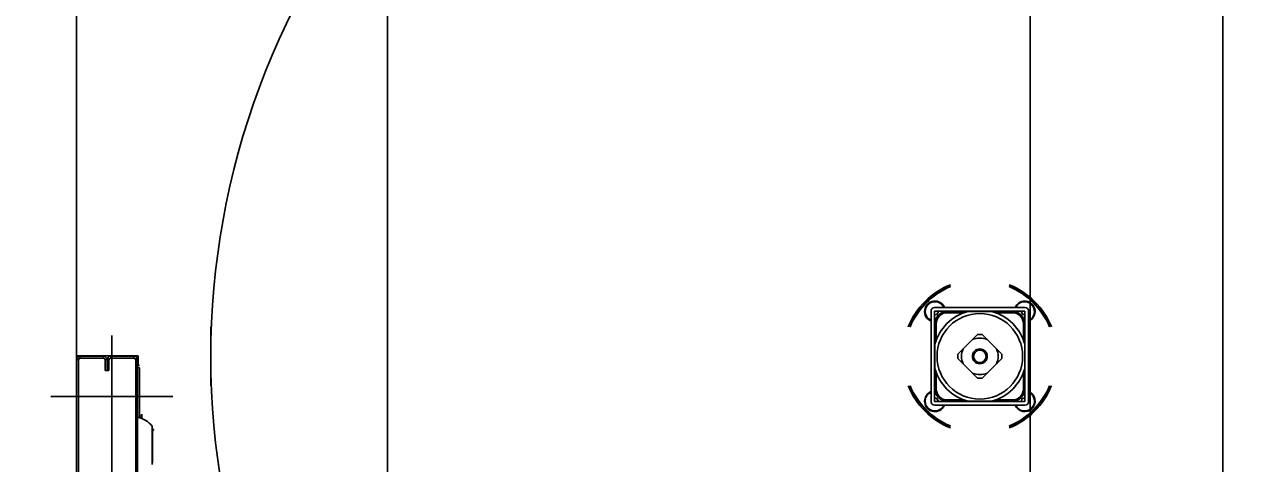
# Model space of a CAD drawing. Extents: x -264222 to -263592, y -1242345 to -1242048.
# Drawn here: x -263795.826 to -263794.878, y -1242185.124 to -1242184.782 of the extents above; entities that cross this region are included whole.
import ezdxf

# ---------------------------------------------------------------- set-up
doc = ezdxf.new("R2010")
doc.units = 0
doc.layers.add('HESCON_OSI_STAVBY_KFA', color=7, linetype='Continuous')
doc.layers.add('KFA_2D_SITUACIA_DSP', color=7, linetype='Continuous')

msp = doc.modelspace()

# ---------------------------------------------------------------- linework, layer by layer
at = {"layer": 'HESCON_OSI_STAVBY_KFA'}
msp.add_line((-263795.54279, -1242083.23724), (-263795.54279, -1242246.70724), dxfattribs=at)
at = {"layer": 'KFA_2D_SITUACIA_DSP'}
for p, q in [((-263795.04279, -1242101.76909), (-263795.04281, -1242226.99542)), ((-263795.7849, -1242185.03979), (-263795.7849, -1242184.52564)), ((-263795.1199, -1242185.07542), (-263795.1199, -1242185.00512)), ((-263795.11705, -1242185.00227), (-263795.04675, -1242185.00227)), ((-263795.11705, -1242185.00512), (-263795.04675, -1242185.00512)), ((-263795.11705, -1242185.07542), (-263795.11705, -1242185.00512)), ((-263795.1157, -1242185.00784), (-263795.1141, -1242185.00561)), ((-263795.1141, -1242185.00561), (-263795.11433, -1242185.00512)), ((-263795.10924, -1242185.00512), (-263795.10924, -1242185.00555)), ((-263795.10876, -1242185.00547), (-263795.10876, -1242185.00512)), ((-263795.10731, -1242185.00535), (-263795.10731, -1242185.0063)), ((-263795.09144, -1242185.00535), (-263795.10731, -1242185.00535)), ((-263795.10731, -1242185.0063), (-263795.09428, -1242185.0063)), ((-263795.08557, -1242185.00535), (-263795.09127, -1242185.00535)), ((-263795.08023, -1242185.00535), (-263795.08557, -1242185.00535)), ((-263795.07505, -1242185.00535), (-263795.08023, -1242185.00535)), ((-263795.07253, -1242185.00535), (-263795.07505, -1242185.00535)), ((-263795.05649, -1242185.00535), (-263795.07237, -1242185.00535)), ((-263795.06953, -1242185.0063), (-263795.05649, -1242185.0063)), ((-263795.05649, -1242185.00535), (-263795.05649, -1242185.0063)), ((-263795.05504, -1242185.00512), (-263795.05505, -1242185.00547)), ((-263795.05457, -1242185.0055), (-263795.05457, -1242185.00512)), ((-263795.05457, -1242185.00555), (-263795.05457, -1242185.0055)), ((-263795.04961, -1242185.00512), (-263795.04971, -1242185.0053)), ((-263795.04971, -1242185.0053), (-263795.04838, -1242185.00769)), ((-263795.04675, -1242185.00512), (-263795.04675, -1242185.07542)), ((-263795.0439, -1242185.00512), (-263795.0439, -1242185.07542)), ((-263795.11705, -1242185.0077), (-263795.1157, -1242185.00784)), ((-263795.11662, -1242185.01293), (-263795.11705, -1242185.01293)), ((-263795.11705, -1242185.01341), (-263795.1167, -1242185.01341)), ((-263795.11682, -1242185.01485), (-263795.11586, -1242185.01485)), ((-263795.11682, -1242185.01485), (-263795.11682, -1242185.03073)), ((-263795.11586, -1242185.02789), (-263795.11586, -1242185.01485)), ((-263795.04838, -1242185.00769), (-263795.04675, -1242185.00772)), ((-263795.04794, -1242185.01485), (-263795.04794, -1242185.02789)), ((-263795.04699, -1242185.01485), (-263795.04794, -1242185.01485)), ((-263795.04675, -1242185.01293), (-263795.04719, -1242185.01293)), ((-263795.0471, -1242185.01341), (-263795.04675, -1242185.01341)), ((-263795.04699, -1242185.03073), (-263795.04699, -1242185.01485)), ((-263795.0439, -1242185.01281), (-263795.04257, -1242185.01211)), ((-263795.04257, -1242185.01211), (-263795.04126, -1242185.01105)), ((-263795.75735, -1242185.02411), (-263795.75735, -1242185.38726)), ((-263795.6804, -1242185.06321), (-263795.6804, -1242185.01732)), ((-263795.08563, -1242185.02519), (-263795.08769, -1242185.02725)), ((-263795.08371, -1242185.02326), (-263795.08563, -1242185.02519)), ((-263795.07815, -1242185.02521), (-263795.0801, -1242185.02326)), ((-263795.07612, -1242185.02725), (-263795.07815, -1242185.02521)), ((-263795.11682, -1242185.0309), (-263795.11682, -1242185.0366)), ((-263795.09492, -1242185.03448), (-263795.09696, -1242185.03651)), ((-263795.08769, -1242185.02725), (-263795.09492, -1242185.03448)), ((-263795.06888, -1242185.03448), (-263795.07612, -1242185.02725)), ((-263795.06683, -1242185.03653), (-263795.06888, -1242185.03448)), ((-263795.04699, -1242185.0366), (-263795.04699, -1242185.0309)), ((-263795.7849, -1242185.04311), (-263795.7849, -1242185.03979)), ((-263795.7849, -1242185.03979), (-263795.73693, -1242185.03979)), ((-263795.7849, -1242185.04311), (-263795.78348, -1242185.04311)), ((-263795.7849, -1242185.13241), (-263795.7849, -1242185.04311)), ((-263795.78348, -1242185.13241), (-263795.78348, -1242185.04311)), ((-263795.78205, -1242185.04169), (-263795.78205, -1242185.04026)), ((-263795.78205, -1242185.04026), (-263795.764, -1242185.04026)), ((-263795.78205, -1242185.04169), (-263795.764, -1242185.04169)), ((-263795.764, -1242185.04026), (-263795.764, -1242185.04169)), ((-263795.76258, -1242185.04311), (-263795.76115, -1242185.04311)), ((-263795.76258, -1242185.04311), (-263795.76258, -1242185.05119)), ((-263795.76115, -1242185.04311), (-263795.75973, -1242185.04311)), ((-263795.76115, -1242185.04311), (-263795.76115, -1242185.05119)), ((-263795.76115, -1242185.05119), (-263795.76115, -1242185.04311)), ((-263795.75973, -1242185.05119), (-263795.75973, -1242185.04311)), ((-263795.7583, -1242185.04169), (-263795.7583, -1242185.04026)), ((-263795.7583, -1242185.04026), (-263795.74025, -1242185.04026)), ((-263795.7583, -1242185.04169), (-263795.74025, -1242185.04169)), ((-263795.74025, -1242185.04026), (-263795.74025, -1242185.04169)), ((-263795.73883, -1242185.04311), (-263795.7374, -1242185.04311)), ((-263795.73883, -1242185.04311), (-263795.73883, -1242185.13241)), ((-263795.7374, -1242185.04311), (-263795.7374, -1242185.13241)), ((-263795.73693, -1242185.03979), (-263795.73693, -1242185.04739)), ((-263795.11682, -1242185.0366), (-263795.11682, -1242185.04182)), ((-263795.11682, -1242185.04182), (-263795.11682, -1242185.04712)), ((-263795.09696, -1242185.03651), (-263795.09891, -1242185.03846)), ((-263795.09891, -1242185.04207), (-263795.09698, -1242185.044)), ((-263795.09698, -1242185.044), (-263795.09492, -1242185.04605)), ((-263795.06888, -1242185.04605), (-263795.06685, -1242185.04402)), ((-263795.06685, -1242185.04402), (-263795.0649, -1242185.04207)), ((-263795.0649, -1242185.03846), (-263795.06683, -1242185.03653)), ((-263795.04699, -1242185.04194), (-263795.04699, -1242185.0366)), ((-263795.04699, -1242185.04712), (-263795.04699, -1242185.04194)), ((-263795.76258, -1242185.05119), (-263795.76115, -1242185.05119)), ((-263795.76115, -1242185.05119), (-263795.75973, -1242185.05119)), ((-263795.7374, -1242185.04739), (-263795.73598, -1242185.04739)), ((-263795.7374, -1242185.04929), (-263795.73598, -1242185.04929)), ((-263795.73598, -1242185.08809), (-263795.73598, -1242185.04929)), ((-263795.11682, -1242185.04712), (-263795.11682, -1242185.04964)), ((-263795.11682, -1242185.0498), (-263795.11682, -1242185.06568)), ((-263795.11586, -1242185.06568), (-263795.11586, -1242185.05264)), ((-263795.09492, -1242185.04605), (-263795.08769, -1242185.05329)), ((-263795.08769, -1242185.05329), (-263795.08566, -1242185.05532)), ((-263795.07817, -1242185.05534), (-263795.07612, -1242185.05329)), ((-263795.07612, -1242185.05329), (-263795.06888, -1242185.04605)), ((-263795.04794, -1242185.05264), (-263795.04794, -1242185.06568)), ((-263795.04699, -1242185.04964), (-263795.04699, -1242185.04712)), ((-263795.04699, -1242185.06568), (-263795.04699, -1242185.0498)), ((-263795.08566, -1242185.05532), (-263795.08371, -1242185.05727)), ((-263795.0801, -1242185.05727), (-263795.07817, -1242185.05534)), ((-263795.70985, -1242185.07161), (-263795.80485, -1242185.07161)), ((-263795.1209, -1242185.06878), (-263795.1199, -1242185.06825)), ((-263795.1167, -1242185.06712), (-263795.11705, -1242185.06713)), ((-263795.11705, -1242185.0676), (-263795.11662, -1242185.0676)), ((-263795.11556, -1242185.07277), (-263795.11705, -1242185.07283)), ((-263795.11586, -1242185.06568), (-263795.11682, -1242185.06568)), ((-263795.11409, -1242185.07509), (-263795.11556, -1242185.07277)), ((-263795.04675, -1242185.07258), (-263795.04908, -1242185.07345)), ((-263795.04794, -1242185.06568), (-263795.04699, -1242185.06568)), ((-263795.04719, -1242185.0676), (-263795.04706, -1242185.0676)), ((-263795.04675, -1242185.06713), (-263795.0471, -1242185.06712)), ((-263795.04706, -1242185.0676), (-263795.04675, -1242185.0676)), ((-263795.04675, -1242185.07542), (-263795.11705, -1242185.07542)), ((-263795.04675, -1242185.07827), (-263795.11705, -1242185.07827)), ((-263795.11427, -1242185.07542), (-263795.11409, -1242185.07509)), ((-263795.11112, -1242185.08091), (-263795.11006, -1242185.0796)), ((-263795.11006, -1242185.0796), (-263795.10936, -1242185.07827)), ((-263795.10924, -1242185.07498), (-263795.10924, -1242185.07542)), ((-263795.10876, -1242185.07542), (-263795.10876, -1242185.07507)), ((-263795.10731, -1242185.07423), (-263795.10731, -1242185.07518)), ((-263795.09428, -1242185.07423), (-263795.10731, -1242185.07423)), ((-263795.10731, -1242185.07518), (-263795.09144, -1242185.07518)), ((-263795.09127, -1242185.07518), (-263795.08557, -1242185.07518)), ((-263795.08557, -1242185.07518), (-263795.08035, -1242185.07518)), ((-263795.08035, -1242185.07518), (-263795.07505, -1242185.07518)), ((-263795.07505, -1242185.07518), (-263795.07253, -1242185.07518)), ((-263795.07237, -1242185.07518), (-263795.05649, -1242185.07518)), ((-263795.05649, -1242185.07423), (-263795.06953, -1242185.07423)), ((-263795.05649, -1242185.07423), (-263795.05649, -1242185.07518)), ((-263795.05505, -1242185.07507), (-263795.05504, -1242185.07542)), ((-263795.05457, -1242185.07542), (-263795.05457, -1242185.07498)), ((-263795.04908, -1242185.07345), (-263795.04942, -1242185.07542)), ((-263795.73588, -1242185.08812), (-263795.73588, -1242185.08515)), ((-263795.73493, -1242185.08644), (-263795.73493, -1242185.08714)), ((-263795.73448, -1242185.08645), (-263795.73493, -1242185.08644)), ((-263795.73493, -1242185.08714), (-263795.73448, -1242185.08715)), ((-263795.73408, -1242185.08645), (-263795.73448, -1242185.08645)), ((-263795.73448, -1242185.08715), (-263795.73408, -1242185.08716)), ((-263795.73408, -1242185.08645), (-263795.73408, -1242185.08523)), ((-263795.73408, -1242185.08645), (-263795.73408, -1242185.08716)), ((-263795.73408, -1242185.08872), (-263795.73408, -1242185.08716)), ((-263795.726, -1242185.0947), (-263795.726, -1242185.12453)), ((-263795.726, -1242185.09585), (-263795.72582, -1242185.09619)), ((-263795.72582, -1242185.09619), (-263795.72569, -1242185.09683)), ((-263795.72569, -1242185.12143), (-263795.72569, -1242185.09683)), ((-263795.72534, -1242185.09745), (-263795.72569, -1242185.09735)), ((-263795.72456, -1242185.09774), (-263795.72534, -1242185.09745)), ((-263795.72582, -1242185.12304), (-263795.726, -1242185.12338)), ((-263795.72569, -1242185.1224), (-263795.72582, -1242185.12304)), ((-263795.72569, -1242185.1224), (-263795.72569, -1242185.12143))]:
    msp.add_line(p, q, dxfattribs=at)
msp.add_lwpolyline([(-263794.89279, -1242227.38224), (-263808.96779, -1242241.45724), (-263894.96779, -1242241.45724), (-263909.04279, -1242227.38224), (-263909.04279, -1242196.33267), (-263914.14284, -1242196.33267), (-263914.14284, -1242132.43267), (-263909.04279, -1242132.43267), (-263909.04279, -1242101.38223), (-263894.96779, -1242087.30724), (-263808.96779, -1242087.30724), (-263794.89279, -1242101.38223), (-263794.89279, -1242227.38224)], dxfattribs=at)
for radius in [0.0333, 0.0058, 0.00485]:
    msp.add_circle((-263795.0819, -1242185.04027), radius, dxfattribs=at)
for centre, radius, start, end in [((-263795.0819, -1242185.04027), 0.5985, 324.56502, 215.43498), ((-263795.0819, -1242185.04027), 0.06033, 112.3532, 157.64681), ((-263795.0819, -1242185.04027), 0.05938, 112.73068, 157.26933), ((-263795.0819, -1242185.04027), 0.0589, 112.9244, 157.07559), ((-263795.0819, -1242185.04027), 0.06033, 22.35319, 67.6468), ((-263795.0819, -1242185.04027), 0.05938, 22.73067, 67.26932), ((-263795.0819, -1242185.04027), 0.0589, 22.92441, 67.0756), ((-263795.11683, -1242185.00534), 0.00807, 22.33694, 247.66306), ((-263795.04697, -1242185.00534), 0.00807, 315.00001, 157.66306), ((-263795.11683, -1242185.00534), 0.0076, 54.35446, 246.18367), ((-263795.11705, -1242185.00512), 0.00285, 90, 180), ((-263795.0819, -1242185.04027), 0.03615, 105.02021, 164.97977), ((-263795.10731, -1242185.01485), 0.0095, 90, 180), ((-263795.10731, -1242185.01485), 0.00855, 90, 180), ((-263795.11683, -1242185.00534), 0.0076, 23.81631, 54.35446), ((-263795.0819, -1242185.04027), 0.03615, 15.02023, 74.97979), ((-263795.05649, -1242185.01485), 0.0095, 0, 90), ((-263795.05649, -1242185.01485), 0.00855, 0, 90), ((-263795.04697, -1242185.00534), 0.0076, 119.14976, 156.18369), ((-263795.04697, -1242185.00534), 0.0076, 293.81633, 119.14976), ((-263795.04675, -1242185.00512), 0.00285, 0, 90), ((-263795.0819, -1242185.04027), 0.01425, 66.03947, 113.96053), ((-263795.0819, -1242185.04027), 0.0171, 83.94245, 96.05755), ((-263795.0819, -1242185.04027), 0.01425, 156.03949, 203.96051), ((-263795.0819, -1242185.04027), 0.01425, 336.03949, 23.96051), ((-263795.78205, -1242185.04311), 0.00285, 90, 180), ((-263795.78205, -1242185.04311), 0.00143, 90, 180), ((-263795.764, -1242185.04311), 0.00285, 0, 90), ((-263795.764, -1242185.04311), 0.00143, 0, 90), ((-263795.7583, -1242185.04311), 0.00285, 90, 180), ((-263795.7583, -1242185.04311), 0.00143, 90, 180), ((-263795.74025, -1242185.04311), 0.00285, 0, 90), ((-263795.74025, -1242185.04311), 0.00142, 0, 90), ((-263795.0819, -1242185.04027), 0.0171, 173.94245, 186.05755), ((-263795.0819, -1242185.04027), 0.0171, 353.94245, 6.05755), ((-263795.0819, -1242185.04027), 0.03615, 195.02023, 254.97979), ((-263795.0819, -1242185.04027), 0.01425, 246.03947, 293.96053), ((-263795.0819, -1242185.04027), 0.03615, 285.02021, 344.97977), ((-263795.0819, -1242185.04027), 0.06033, 202.35319, 247.6468), ((-263795.0819, -1242185.04027), 0.05938, 202.73067, 247.26932), ((-263795.0819, -1242185.04027), 0.0589, 202.92441, 247.0756), ((-263795.0819, -1242185.04027), 0.0171, 263.94245, 276.05755), ((-263795.0819, -1242185.04027), 0.06033, 292.3532, 337.64681), ((-263795.0819, -1242185.04027), 0.0589, 315.00001, 337.07559), ((-263795.0819, -1242185.04027), 0.05938, 315.00001, 337.26933), ((-263795.11683, -1242185.0752), 0.00807, 112.33694, 315.00001), ((-263795.11683, -1242185.0752), 0.0076, 122.31925, 336.18369), ((-263795.10731, -1242185.06568), 0.0095, 180, 270), ((-263795.10731, -1242185.06568), 0.00855, 180, 270), ((-263795.05649, -1242185.06568), 0.00855, 270, 0), ((-263795.05649, -1242185.06568), 0.0095, 270, 0), ((-263795.04697, -1242185.0752), 0.0076, 203.81631, 66.18367), ((-263795.04697, -1242185.0752), 0.00807, 315.00001, 67.66306), ((-263795.11705, -1242185.07542), 0.00285, 180, 270), ((-263795.0819, -1242185.04027), 0.0589, 292.9244, 315.00001), ((-263795.0819, -1242185.04027), 0.05938, 292.73068, 315.00001), ((-263795.04697, -1242185.0752), 0.00807, 202.33694, 315.00001), ((-263795.04675, -1242185.07542), 0.00285, 270, 0), ((-263795.74095, -1242185.10643), 0.019, 38.12879, 79.24413), ((-263795.73588, -1242185.08525), 0.000095, 90, 180)]:
    msp.add_arc(centre, radius, start, end, dxfattribs=at)

doc.saveas('drawing.dxf')
